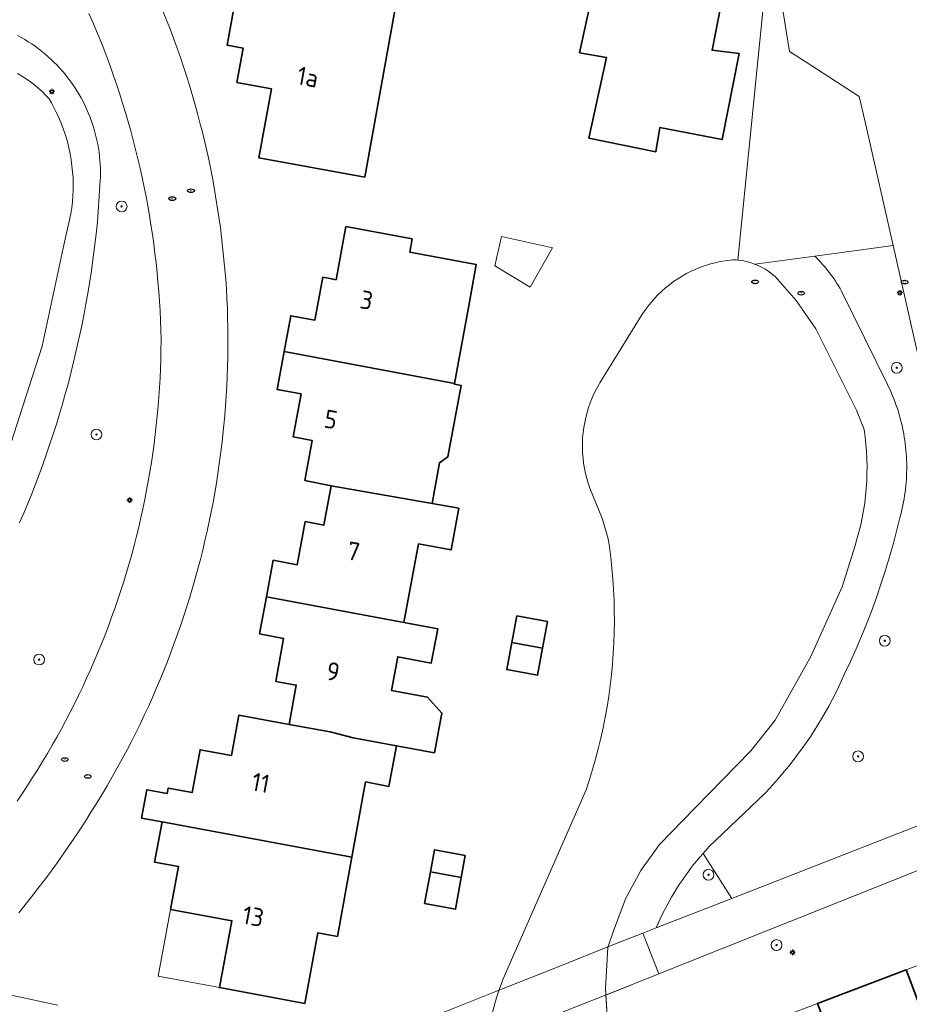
# Model space of a CAD drawing. Header units: metres. Extents: x 152610 to 160096, y 456114 to 462495.
# Tile 460 of 656: x 158217 to 158282, y 459836 to 459909. Entities that reach past the tile are written whole.
import ezdxf
from ezdxf.enums import TextEntityAlignment as Align

# ---------------------------------------------------------------- set-up
doc = ezdxf.new("R2010")
doc.units = ezdxf.units.M
doc.header["$LTSCALE"] = 0.5
doc.layers.get('0').update_dxf_attribs({"linetype": 'CONTINUOUS'})
for name, color, linetype, lineweight in [('B-PV-GK-BESCHOEIING-G', 251, 'GK-BESCHOEIING-SO', 18), ('B-PV-GR-BEPLANTING_CULTUUR_BOSPLANTSOEN-GV', 251, 'CONTINUOUS', 18), ('B-PV-GR-BOOM-S', 251, 'CONTINUOUS', 25), ('B-PV-GR-HAAG-GV', 251, 'CONTINUOUS', 13), ('B-PV-IE-MEUBILAIR-S', 251, 'CONTINUOUS', 25), ('B-PV-KW-KUNSTWERK_DEK-GV', 251, 'CONTINUOUS', 18), ('B-PV-KW-KUNSTWERK_DUIKER-G', 251, 'CONTINUOUS', 18), ('B-PV-OG-BEBOUWING-GV', 6, 'CONTINUOUS', 35), ('B-PV-OG-BEBOUWING-T18', 1, 'CONTINUOUS', 18), ('B-PV-OG-BEBOUWING_OVERBOUWING-GV', 251, 'CONTINUOUS', 18), ('B-PV-OG-BEBOUWING_SCHUUR-GV', 251, 'CONTINUOUS', 18), ('B-PV-OG-TERREIN_BEGROEID-GV', 251, 'CONTINUOUS', 18), ('B-PV-OG-TERREIN_OEVER-GV', 251, 'CONTINUOUS', 18), ('B-PV-OG-WATER_SLOOT-GV', 251, 'CONTINUOUS', 18), ('B-PV-VH-GESLOTENVERHARDING_ASFALT-GV', 251, 'CONTINUOUS', 18), ('B-PV-VH-ONVERHARD_ZAND-GV', 251, 'CONTINUOUS', 18), ('B-PV-VH-OPENVERHARDING_BETONSTRAATSTEEN-GV', 251, 'CONTINUOUS', 18), ('B-PV-VH-OPENVERHARDING_TEGEL-GV', 251, 'CONTINUOUS', 18)]:
    doc.layers.add(name, color=color, linetype=linetype, lineweight=lineweight)
doc.styles.add('NLCS-ISO', font='NLCS-ISO.ttf')
doc.styles.add('NLCS-ISO-M750-T18', font='NLCS-ISO.ttf', dxfattribs={"height": 1.35})
doc.linetypes.add('GK-BESCHOEIING-SO', pattern='A,18,-3,[1,NLCS.SHX,S=0.6,R=0,X=0,Y=0],-3', length=24)

# ---------------------------------------------------------------- blocks, each defined once
blk = doc.blocks.new('SIE-MEUBILAIR_PAAL_LICHTMAST-SO')
for points in [[(-0.62, 0), (-1, 0)], [(-0.71, 0.71), (-0.44, 0.44)], [(0, 1), (0, 0.62)], [(0.44, 0.44), (0.71, 0.71)], [(1, 0), (0.62, 0)], [(-0.71, -0.71), (-0.44, -0.44)], [(0, -0.62), (0, -1)], [(0.44, -0.44), (0.71, -0.71)]]:
    blk.add_lwpolyline(points)
blk.add_circle((0, 0), 0.5)
blk = doc.blocks.new('SIE-MEUBILAIR_PUT_RIOOLPUT-SO')
blk.add_ellipse((0, 0), major_axis=(1.25, 0), ratio=0.54)
at = {"style": 'NLCS-ISO'}
blk.add_text('ri', height=0.75, dxfattribs=at).set_placement((-0.04, 0.07), align=Align.MIDDLE_CENTER)
blk = doc.blocks.new('SGR-BOOM_GBKN-SO')
at = {"linetype": 'ByBlock', "lineweight": 18}
h = blk.add_hatch(color=0, dxfattribs=at)
h.dxf.hatch_style = 1
edge = h.paths.add_edge_path()
edge.add_arc((0, 0), 0.25, 0, 360)
at = {"color": 0, "linetype": 'ByBlock', "lineweight": 18}
for radius in [2, 0.25]:
    blk.add_circle((0, 0), radius, dxfattribs=at)
at = {"color": 0, "linetype": 'ByBlock', "lineweight": 18, "style": 'NLCS-ISO'}
blk.add_attdef('SOORT', (2.5, 0), '', height=1.5, dxfattribs=at)

msp = doc.modelspace()

# ---------------------------------------------------------------- linework, layer by layer
at = {"layer": 'B-PV-GK-BESCHOEIING-G', "flags": 128}
msp.add_lwpolyline([(158111.976, 459807.457), (158112.681, 459809.328), (158114.707, 459809.829), (158133.175, 459806.413), (158168.926, 459799.346), (158203.533, 459792.593), (158227.122, 459788.063), (158248.059, 459784.067), (158250.251, 459784.033), (158255.499, 459784.701), (158258.191, 459785.264), (158259.787, 459785.683), (158260.876, 459786.831), (158261.284, 459787.303), (158261.68, 459787.786), (158262.063, 459788.279), (158262.434, 459788.781), (158262.791, 459789.293), (158263.135, 459789.814), (158263.466, 459790.343), (158263.783, 459790.881), (158264.086, 459791.426), (158264.375, 459791.979), (158264.65, 459792.54), (158264.681, 459792.606), (158264.77, 459792.869), (158264.843, 459793.138), (158264.901, 459793.41), (158264.944, 459793.685), (158264.97, 459793.962), (158264.98, 459794.241), (158264.975, 459794.519), (158264.953, 459794.796), (158264.915, 459795.072), (158264.862, 459795.346), (158264.793, 459795.615), (158264.781, 459795.656), (158264.221, 459797.937), (158253.553, 459819.708), (158251.981, 459823.398), (158251.807, 459823.957), (158251.648, 459824.52), (158251.505, 459825.087), (158251.377, 459825.658), (158251.266, 459826.232), (158251.169, 459826.809), (158251.089, 459827.389), (158251.025, 459827.97), (158250.976, 459828.553), (158250.943, 459829.137), (158250.927, 459829.722), (158250.926, 459830.307), (158250.942, 459830.892), (158250.973, 459831.476), (158251.02, 459832.059), (158251.084, 459832.641), (158251.163, 459833.221), (158251.258, 459833.798), (158251.368, 459834.372), (158251.495, 459834.944), (158251.637, 459835.511), (158251.794, 459836.075), (158251.967, 459836.634), (158252.155, 459837.188), (158252.358, 459837.736), (158252.359, 459837.74), (158258.494, 459851.702), (158258.742, 459852.453), (158258.974, 459853.209), (158259.191, 459853.97), (158259.392, 459854.735), (158259.578, 459855.504), (158259.748, 459856.277), (158259.903, 459857.052), (158260.042, 459857.831), (158260.165, 459858.613), (158260.272, 459859.396), (158260.364, 459860.182), (158260.44, 459860.97), (158260.499, 459861.759), (158260.543, 459862.548), (158260.57, 459863.339), (158260.582, 459864.13), (158260.578, 459864.921), (158260.557, 459865.712), (158260.521, 459866.502), (158260.469, 459867.292), (158260.401, 459868.08), (158260.316, 459868.866), (158260.216, 459869.651), (158260.129, 459870.251), (158259.701, 459871.683), (158258.779, 459873.987), (158258.655, 459874.346), (158258.546, 459874.709), (158258.452, 459875.077), (158258.374, 459875.448), (158258.311, 459875.822), (158258.264, 459876.199), (158258.234, 459876.577), (158258.219, 459876.956), (158258.22, 459877.336), (158258.237, 459877.715), (158258.271, 459878.093), (158258.32, 459878.469), (158258.385, 459878.843), (158258.465, 459879.213), (158258.561, 459879.58), (158258.673, 459879.943), (158258.8, 459880.301), (158258.941, 459880.653), (158259.098, 459880.998), (158259.269, 459881.337), (158259.454, 459881.669), (158259.507, 459881.757), (158262.62, 459886.798), (158262.832, 459887.112), (158263.057, 459887.416), (158263.294, 459887.711), (158263.544, 459887.995), (158263.806, 459888.268), (158264.079, 459888.53), (158264.363, 459888.781), (158264.657, 459889.019), (158264.961, 459889.244), (158265.274, 459889.457), (158265.596, 459889.656), (158265.926, 459889.841), (158266.263, 459890.012), (158266.608, 459890.169), (158266.959, 459890.311), (158267.315, 459890.438), (158267.677, 459890.55), (158268.043, 459890.646), (158268.412, 459890.727), (158268.785, 459890.793), (158269.16, 459890.842), (158269.315, 459890.858), (158269.593, 459890.845), (158269.87, 459890.816), (158270.144, 459890.771), (158270.416, 459890.711), (158270.684, 459890.635), (158270.947, 459890.544), (158271.205, 459890.437), (158271.455, 459890.317), (158271.699, 459890.182), (158271.934, 459890.033), (158272.161, 459889.871), (158272.378, 459889.696), (158272.47, 459889.615), (158274.019, 459887.84), (158275.464, 459885.748), (158278.471, 459879.748), (158279.038, 459878.316), (158279.115, 459877.776), (158279.176, 459877.233), (158279.22, 459876.689), (158279.249, 459876.144), (158279.262, 459875.598), (158279.259, 459875.052), (158279.24, 459874.506), (158279.205, 459873.961), (158279.154, 459873.417), (158279.087, 459872.875), (158279.005, 459872.335), (158278.906, 459871.798), (158278.792, 459871.264), (158278.662, 459870.734), (158278.517, 459870.207), (158278.38, 459869.759), (158277.422, 459866.693), (158275.106, 459861.538), (158272.473, 459856.836), (158270.666, 459854.587), (158266.561, 459850.367), (158263.917, 459847.659), (158262.528, 459845.727), (158261.42, 459843.692), (158260.523, 459841.273), (158260.11, 459840.047), (158259.925, 459837.005), (158260.078, 459834.627), (158265.974, 459818.391), (158273.951, 459798.879), (158275.581, 459795.04), (158277.135, 459792.284), (158277.504, 459791.814), (158277.885, 459791.353), (158278.278, 459790.903), (158278.683, 459790.464), (158279.1, 459790.035), (158279.528, 459789.618), (158279.967, 459789.212), (158280.417, 459788.819), (158280.877, 459788.437), (158281.347, 459788.068), (158281.827, 459787.712), (158282.316, 459787.368), (158282.814, 459787.038), (158283.321, 459786.721), (158283.837, 459786.418), (158284.36, 459786.129), (158284.89, 459785.854), (158285.428, 459785.593), (158285.973, 459785.347), (158286.524, 459785.116), (158287.081, 459784.899), (158287.644, 459784.697), (158288.211, 459784.511), (158288.784, 459784.339), (158288.793, 459784.337), (158294.949, 459782.898), (158295.693, 459782.788), (158296.44, 459782.693), (158297.188, 459782.615), (158297.937, 459782.552), (158298.688, 459782.505), (158299.439, 459782.474), (158300.191, 459782.46), (158300.943, 459782.461), (158301.695, 459782.478), (158302.447, 459782.511), (158303.197, 459782.56), (158303.947, 459782.625), (158304.694, 459782.706), (158305.27, 459782.78), (158308.834, 459783.534), (158312.538, 459784.393), (158312.979, 459784.496), (158313.423, 459784.582), (158313.87, 459784.653), (158314.319, 459784.708), (158314.77, 459784.747), (158315.222, 459784.77), (158315.674, 459784.777), (158316.126, 459784.768), (158316.578, 459784.743), (158317.029, 459784.703), (158317.478, 459784.646), (158317.924, 459784.573), (158318.368, 459784.485), (158318.809, 459784.381), (158319.245, 459784.262), (158319.677, 459784.127), (158320.104, 459783.977), (158320.525, 459783.812), (158320.94, 459783.632), (158321.349, 459783.438), (158321.64, 459783.288), (158327.249, 459780.975), (158333.177, 459778.139), (158338.016, 459776.031), (158348.81, 459772.521), (158360.443, 459769.226), (158369.06, 459767.034), (158375.154, 459765.878), (158380.65, 459765.173), (158385.026, 459764.637), (158399.549, 459763.562), (158408.888, 459763.612), (158420.149, 459764.268), (158426.691, 459764.66), (158427.011, 459764.618), (158427.327, 459764.559), (158427.641, 459764.485), (158427.95, 459764.396), (158428.255, 459764.291), (158428.554, 459764.171), (158428.847, 459764.037), (158429.133, 459763.888), (158429.411, 459763.725), (158429.68, 459763.549), (158429.941, 459763.359), (158430.192, 459763.157), (158430.432, 459762.943), (158430.662, 459762.717), (158430.88, 459762.479), (158431.086, 459762.232), (158431.28, 459761.974), (158431.461, 459761.708), (158431.628, 459761.432), (158431.781, 459761.149), (158431.92, 459760.858), (158432.045, 459760.561), (158432.155, 459760.258), (158432.249, 459759.951), (158432.328, 459759.638), (158432.33, 459759.628), (158433.091, 459757.529), (158433.182, 459757.319), (158433.287, 459757.117), (158433.406, 459756.922), (158433.539, 459756.736), (158433.684, 459756.56), (158433.841, 459756.395), (158434.009, 459756.241), (158434.188, 459756.099), (158434.376, 459755.97), (158434.572, 459755.854), (158434.777, 459755.753), (158434.988, 459755.666), (158435.204, 459755.594), (158435.425, 459755.537), (158435.613, 459755.502), (158441.142, 459754.563), (158454.547, 459751.989), (158464.731, 459749.621), (158476.035, 459747.674), (158478.835, 459747.572), (158479.281, 459747.718), (158479.723, 459747.88), (158480.158, 459748.056), (158480.588, 459748.247), (158481.01, 459748.453), (158481.425, 459748.673), (158481.833, 459748.907), (158482.232, 459749.154), (158482.623, 459749.415), (158482.891, 459749.606), (158483.286, 459749.89), (158483.672, 459750.187), (158484.047, 459750.496), (158484.412, 459750.818), (158484.766, 459751.152), (158485.109, 459751.496), (158485.44, 459751.852), (158485.76, 459752.219), (158486.067, 459752.596), (158486.362, 459752.983), (158486.644, 459753.379), (158486.912, 459753.785), (158487.168, 459754.199), (158487.409, 459754.621), (158487.574, 459754.93), (158487.667, 459755.222), (158487.744, 459755.519), (158487.806, 459755.82), (158487.852, 459756.123), (158487.882, 459756.428), (158487.896, 459756.735), (158487.894, 459757.041), (158487.877, 459757.348), (158487.843, 459757.652), (158487.793, 459757.955), (158487.728, 459758.255), (158487.71, 459758.324), (158485.844, 459768.994), (158485.841, 459769.237), (158485.854, 459769.48), (158485.883, 459769.722), (158485.928, 459769.961), (158485.989, 459770.196), (158486.065, 459770.428), (158486.156, 459770.653), (158486.261, 459770.872), (158486.381, 459771.084), (158486.514, 459771.288), (158486.66, 459771.482), (158486.819, 459771.666), (158486.99, 459771.84), (158487.172, 459772.001), (158487.364, 459772.151), (158487.565, 459772.287), (158487.775, 459772.41), (158487.87, 459772.46), (158488.101, 459772.562), (158488.338, 459772.648), (158488.58, 459772.72), (158488.827, 459772.776), (158489.076, 459772.816), (158489.327, 459772.84), (158489.58, 459772.849), (158489.832, 459772.841), (158490.083, 459772.817), (158490.333, 459772.778), (158490.579, 459772.723), (158490.822, 459772.652), (158491.059, 459772.566), (158491.291, 459772.466), (158491.515, 459772.35), (158491.732, 459772.221), (158491.941, 459772.078), (158492.139, 459771.923), (158492.328, 459771.755), (158492.506, 459771.576), (158492.672, 459771.385), (158492.825, 459771.185), (158492.966, 459770.975), (158493.093, 459770.757), (158493.206, 459770.531), (158493.304, 459770.298), (158493.331, 459770.227), (158497.295, 459760.609), (158499.119, 459757.147), (158500, 459755.86), (158503.73, 459751.19), (158504.242, 459750.589), (158504.766, 459750), (158505.147, 459749.584), (158505.534, 459749.173), (158505.927, 459748.768), (158506.326, 459748.369), (158506.73, 459747.975), (158507.139, 459747.587), (158507.554, 459747.205), (158507.975, 459746.829), (158508.401, 459746.458), (158508.832, 459746.094), (158509.268, 459745.736), (158509.709, 459745.385), (158510.155, 459745.039), (158510.606, 459744.7), (158511.062, 459744.367), (158511.522, 459744.041), (158511.987, 459743.721), (158512.457, 459743.408), (158512.931, 459743.102), (158513.409, 459742.802), (158513.891, 459742.51), (158514.377, 459742.224), (158514.868, 459741.945), (158515.22, 459741.75), (158517.678, 459740.491), (158520.219, 459739.409), (158521.882, 459738.813), (158523.57, 459738.29), (158523.808, 459738.258), (158524.047, 459738.234), (158524.287, 459738.218), (158524.527, 459738.21), (158524.767, 459738.21), (158525.007, 459738.218), (158525.247, 459738.234), (158525.486, 459738.258), (158525.724, 459738.29), (158525.961, 459738.33), (158526.196, 459738.378), (158526.43, 459738.433), (158526.662, 459738.497), (158526.891, 459738.567), (158527.118, 459738.646), (158527.343, 459738.732), (158527.564, 459738.826), (158527.782, 459738.926), (158527.997, 459739.034), (158528.208, 459739.149), (158528.414, 459739.272), (158528.617, 459739.4), (158528.816, 459739.536), (158529.009, 459739.678), (158529.198, 459739.826), (158529.382, 459739.981), (158529.561, 459740.142), (158529.734, 459740.308), (158529.901, 459740.481), (158530.02, 459740.61), (158532.81, 459743.57), (158532.855, 459743.613), (158533.023, 459743.767), (158533.197, 459743.915), (158533.376, 459744.057), (158533.56, 459744.192), (158533.748, 459744.322), (158533.941, 459744.444), (158534.138, 459744.559), (158534.339, 459744.668), (158534.543, 459744.77), (158534.752, 459744.864), (158534.963, 459744.951), (158535.177, 459745.03), (158535.394, 459745.102), (158535.613, 459745.166), (158535.834, 459745.223), (158535.873, 459745.232), (158536.097, 459745.28), (158536.322, 459745.32), (158536.549, 459745.352), (158536.777, 459745.376), (158537.005, 459745.392), (158537.234, 459745.4), (158537.463, 459745.4), (158537.691, 459745.392), (158537.92, 459745.376), (158538.147, 459745.352), (158538.374, 459745.321), (158538.599, 459745.281), (158538.823, 459745.233), (158539.045, 459745.178), (158539.265, 459745.115), (158539.483, 459745.044), (158539.698, 459744.966), (158539.91, 459744.88), (158540.796, 459744.357), (158541.686, 459743.842), (158542.58, 459743.333), (158543.478, 459742.832), (158544.38, 459742.337), (158545.286, 459741.849), (158546.195, 459741.369), (158547.109, 459740.895), (158548.025, 459740.429), (158548.946, 459739.969), (158549.87, 459739.517), (158550.797, 459739.072), (158551.728, 459738.635), (158552.662, 459738.204), (158553.6, 459737.781), (158554.541, 459737.365), (158555.485, 459736.957), (158556.432, 459736.556), (158557.382, 459736.162), (158558.336, 459735.775), (158559.292, 459735.397), (158560.03, 459735.11), (158561.076, 459734.711), (158562.124, 459734.32), (158563.175, 459733.936), (158564.229, 459733.56), (158565.286, 459733.192), (158566.345, 459732.831), (158567.407, 459732.477), (158568.471, 459732.131), (158569.538, 459731.793), (158570.607, 459731.462), (158571.678, 459731.139), (158572.752, 459730.824), (158573.828, 459730.516), (158574.906, 459730.216), (158575.986, 459729.924), (158577.068, 459729.64), (158578.152, 459729.363), (158579.239, 459729.094), (158580.327, 459728.833), (158581.417, 459728.579), (158582.509, 459728.334), (158583.602, 459728.096), (158584.697, 459727.866), (158585.794, 459727.644), (158586.892, 459727.429), (158587.992, 459727.223), (158589.093, 459727.024), (158590.196, 459726.834), (158591.12, 459726.68), (158608.59, 459723.29), (158624.85, 459720.15), (158627.359, 459719.888), (158629.88, 459719.99), (158636.309, 459720.76), (158642.72, 459721.67), (158650.18, 459723.585), (158657.6, 459725.65), (158657.664, 459725.665), (158657.834, 459725.7), (158658.005, 459725.727), (158658.177, 459725.746), (158658.349, 459725.758), (158658.522, 459725.761), (158658.695, 459725.756), (158658.868, 459725.743), (158659.039, 459725.722), (158659.21, 459725.693), (158659.379, 459725.657), (158659.546, 459725.613), (158659.711, 459725.56), (158659.874, 459725.501), (158660.033, 459725.434), (158660.189, 459725.359), (158660.342, 459725.278), (158660.491, 459725.19), (158660.635, 459725.094), (158660.775, 459724.992), (158660.91, 459724.884), (158661.04, 459724.77), (158669.57, 459718.6), (158678.88, 459711.93), (158679.126, 459711.729), (158679.377, 459711.533), (158679.633, 459711.344), (158679.894, 459711.162), (158680.159, 459710.986), (158680.428, 459710.817), (158680.702, 459710.655), (158680.979, 459710.5), (158681.261, 459710.352), (158681.546, 459710.21), (158681.834, 459710.077), (158682.126, 459709.95), (158682.421, 459709.831), (158682.719, 459709.719), (158683.019, 459709.615), (158683.322, 459709.518), (158683.628, 459709.429), (158683.935, 459709.348), (158684.245, 459709.274), (158684.556, 459709.208), (158684.868, 459709.151), (158685.183, 459709.101), (158685.498, 459709.059), (158685.66, 459709.04), (158690.03, 459708.95), (158690.264, 459708.925), (158690.498, 459708.907), (158690.733, 459708.898), (158690.969, 459708.896), (158691.204, 459708.903), (158691.439, 459708.917), (158691.673, 459708.94), (158691.906, 459708.97), (158692.138, 459709.009), (158692.369, 459709.055), (158692.597, 459709.109), (158692.824, 459709.171), (158693.049, 459709.241), (158693.271, 459709.318), (158693.491, 459709.402), (158693.707, 459709.494), (158693.92, 459709.594), (158694.13, 459709.7), (158694.336, 459709.814), (158694.538, 459709.934), (158694.736, 459710.062), (158694.929, 459710.196), (158695.118, 459710.336), (158695.302, 459710.483), (158695.48, 459710.636), (158695.654, 459710.795), (158695.821, 459710.96), (158695.88, 459711.02), (158696.052, 459711.243), (158696.218, 459711.471), (158696.377, 459711.704), (158696.53, 459711.94), (158696.676, 459712.182), (158696.815, 459712.427), (158696.947, 459712.676), (158697.072, 459712.929), (158697.19, 459713.185), (158697.3, 459713.444), (158697.403, 459713.707), (158697.498, 459713.972), (158697.586, 459714.24), (158697.666, 459714.51), (158697.699, 459714.629), (158697.991, 459716.18), (158698.038, 459717.758), (158698.012, 459718.145), (158697.97, 459718.53), (158697.569, 459724.026), (158697.26, 459728.27), (158697.207, 459728.796), (158697.146, 459729.321), (158697.077, 459729.845), (158697, 459730.368), (158696.916, 459730.89), (158696.823, 459731.411), (158696.723, 459731.93), (158696.614, 459732.447), (158696.498, 459732.963), (158696.374, 459733.477), (158696.243, 459733.989), (158696.103, 459734.499), (158695.956, 459735.007), (158695.801, 459735.512), (158695.639, 459736.016), (158695.469, 459736.516), (158695.291, 459737.014), (158695.106, 459737.509), (158694.914, 459738.002), (158694.714, 459738.491), (158694.506, 459738.978), (158694.292, 459739.461), (158694.07, 459739.94), (158693.84, 459740.417), (158693.604, 459740.89), (158693.36, 459741.359), (158693.36, 459741.36), (158689.83, 459747.71)], dxfattribs=at)
at = {"layer": 'B-PV-GR-BEPLANTING_CULTUUR_BOSPLANTSOEN-GV', "flags": 128}
for points in [[(158290.161, 459841.423), (158288.15, 459847.78), (158263.88, 459838.09), (158259.956, 459836.533), (158260.078, 459834.626), (158261.546, 459830.585), (158275.61, 459835.91), (158282.16, 459838.39)], [(158269.255, 459843.675), (158267.142, 459847.002), (158266.904, 459846.727), (158266.671, 459846.449), (158266.443, 459846.166), (158266.22, 459845.879), (158266.002, 459845.588), (158265.79, 459845.293), (158265.582, 459844.995), (158265.38, 459844.692), (158265.184, 459844.387), (158264.993, 459844.078), (158264.807, 459843.765), (158264.628, 459843.449), (158264.453, 459843.13), (158264.285, 459842.808), (158264.122, 459842.484), (158263.965, 459842.156), (158263.814, 459841.825), (158263.669, 459841.492)]]:
    msp.add_lwpolyline(points, close=True, dxfattribs=at)
at = {"layer": 'B-PV-GR-HAAG-GV', "flags": 128}
msp.add_lwpolyline([(158219.44, 459835.78), (158213.064, 459837.14), (158212.782, 459837.2), (158212.775, 459837.155), (158212.743, 459836.845), (158212.727, 459836.534), (158212.726, 459836.223), (158212.742, 459835.911), (158212.774, 459835.602)], dxfattribs=at)
at = {"layer": 'B-PV-KW-KUNSTWERK_DEK-GV', "flags": 128}
msp.add_lwpolyline([(158263.88, 459838.09), (158262.69, 459841.11), (158260.6, 459840.281), (158256.171, 459838.523), (158251.742, 459836.766), (158247.67, 459835.15), (158248.8, 459832.16), (158250.933, 459832.961), (158255.609, 459834.817), (158262.083, 459837.381)], close=True, dxfattribs=at)
at = {"layer": 'B-PV-KW-KUNSTWERK_DUIKER-G', "flags": 128}
msp.add_lwpolyline([(158206.282, 459926.06), (158272.042, 459914.18), (158269.715, 459890.832)], dxfattribs=at)
at = {"layer": 'B-PV-OG-BEBOUWING-GV', "flags": 128}
for points in [[(158261.56, 459919.92), (158254.708, 459921.159), (158253.817, 459916.271), (158254.237, 459916.195), (158259.968, 459915.162), (158258.003, 459906.156), (158260.003, 459905.803), (158258.693, 459899.849), (158263.644, 459898.842), (158263.947, 459900.644), (158268.547, 459899.737), (158269.809, 459906.092), (158267.809, 459906.344), (158269.221, 459913.548), (158262.469, 459914.859), (158263.472, 459919.574)], [(158241.826, 459910.354), (158234.061, 459911.642), (158234.039, 459911.519), (158233.897, 459910.732), (158232.716, 459910.945), (158231.951, 459906.714), (158233.132, 459906.501), (158232.673, 459903.962), (158235.222, 459903.501), (158234.298, 459898.384), (158242.126, 459896.97), (158244.473, 459909.959), (158241.84, 459910.435)], [(158245.639, 459892.398), (158240.734, 459893.312), (158240.003, 459889.387), (158239.413, 459889.497), (158239.02, 459889.57), (158238.43, 459886.4), (158236.65, 459886.73), (158236.159, 459884.08), (158248.762, 459881.722), (158249.81, 459887.45), (158250.37, 459890.51), (158245.458, 459891.425)], [(158248.762, 459881.722), (158236.159, 459884.08), (158235.64, 459881.28), (158237.42, 459880.95), (158236.84, 459877.77), (158238.235, 459877.511), (158237.697, 459874.56), (158239.644, 459874.167), (158247.1, 459872.86), (158247.65, 459875.86), (158248.278, 459876.291), (158249.261, 459881.567), (158248.751, 459881.664)], [(158247.1, 459872.86), (158239.644, 459874.167), (158239.11, 459871.254), (158237.73, 459871.51), (158237.14, 459868.33), (158235.36, 459868.66), (158234.859, 459865.959), (158245.026, 459864.062), (158246.09, 459869.87), (158248.51, 459869.42), (158249.07, 459872.5)], [(158245.026, 459864.062), (158234.859, 459865.959), (158234.35, 459863.21), (158236.13, 459862.88), (158235.55, 459859.71), (158237.059, 459859.431), (158236.526, 459856.533), (158239.56, 459855.97), (158241.28, 459855.54), (158244.476, 459854.947), (158247.285, 459854.429), (158247.825, 459857.367), (158246.774, 459858.538), (158244.104, 459859.034), (158244.562, 459861.527), (158247.048, 459861.064), (158247.52, 459863.597)], [(158255.63, 459864.13), (158253.37, 459864.55), (158253.002, 459862.574), (158255.266, 459862.152)], [(158255.266, 459862.152), (158253.002, 459862.574), (158252.63, 459860.58), (158254.9, 459860.16)], [(158227.138, 459849.321), (158241.172, 459846.718), (158242.19, 459852.277), (158243.914, 459851.952), (158244.476, 459854.947), (158241.28, 459855.54), (158239.56, 459855.97), (158236.526, 459856.533), (158232.818, 459857.217), (158232.268, 459854.23), (158229.95, 459854.66), (158229.36, 459851.49), (158227.6, 459851.82), (158227.526, 459851.422), (158226.015, 459851.701), (158225.624, 459849.602)], [(158241.172, 459846.718), (158227.138, 459849.321), (158226.59, 459846.36), (158228.36, 459846.03), (158227.77, 459842.86), (158232.3, 459842.02), (158231.385, 459837.084), (158237.695, 459835.914), (158238.65, 459841.12), (158239.181, 459841.03), (158240.1, 459840.862)], [(158249.553, 459846.847), (158247.293, 459847.267), (158246.989, 459845.64), (158249.253, 459845.22)], [(158249.253, 459845.22), (158246.989, 459845.64), (158246.553, 459843.297), (158248.823, 459842.877)], [(158283.39, 459835.13), (158282.16, 459838.39), (158275.61, 459835.91), (158276.89, 459832.55), (158279.46, 459833.52), (158283.35, 459823.25), (158290.59, 459826), (158286.66, 459836.35)]]:
    msp.add_lwpolyline(points, close=True, dxfattribs=at)
at = {"layer": 'B-PV-OG-BEBOUWING_OVERBOUWING-GV', "flags": 128}
msp.add_lwpolyline([(158232.3, 459842.02), (158227.77, 459842.86), (158226.851, 459837.925), (158231.385, 459837.084)], close=True, dxfattribs=at)
at = {"layer": 'B-PV-OG-BEBOUWING_SCHUUR-GV', "flags": 128}
msp.add_lwpolyline([(158255.996, 459891.755), (158252.234, 459892.584), (158251.738, 459890.41), (158254.347, 459888.842)], close=True, dxfattribs=at)
at = {"layer": 'B-PV-OG-TERREIN_BEGROEID-GV', "flags": 128}
for points in [[(158216.42, 459850.864), (158216.81, 459851.44), (158217.195, 459852.021), (158217.572, 459852.606), (158217.943, 459853.195), (158218.307, 459853.788), (158218.664, 459854.385), (158219.015, 459854.987), (158219.358, 459855.592), (158219.694, 459856.202), (158220.024, 459856.815), (158220.346, 459857.432), (158220.661, 459858.053), (158220.969, 459858.677), (158221.27, 459859.305), (158221.564, 459859.936), (158221.85, 459860.57), (158222.129, 459861.208), (158222.4, 459861.849), (158222.665, 459862.493), (158222.922, 459863.14), (158223.171, 459863.79), (158223.413, 459864.443), (158223.647, 459865.098), (158223.874, 459865.756), (158224.093, 459866.417), (158224.305, 459867.08), (158224.509, 459867.745), (158224.706, 459868.413), (158224.894, 459869.083), (158225.075, 459869.755), (158225.248, 459870.43), (158225.414, 459871.106), (158225.572, 459871.784), (158225.722, 459872.464), (158225.864, 459873.145), (158225.998, 459873.828), (158226.124, 459874.513), (158226.243, 459875.198), (158226.353, 459875.886), (158226.456, 459876.574), (158226.551, 459877.264), (158226.638, 459877.955), (158226.716, 459878.646), (158226.787, 459879.339), (158226.85, 459880.032), (158226.905, 459880.726), (158226.952, 459881.42), (158226.992, 459882.115), (158227.023, 459882.811), (158227.046, 459883.506), (158227.061, 459884.202), (158227.068, 459884.898), (158227.068, 459884.96), (158227.049, 459885.67), (158227.023, 459886.379), (158226.988, 459887.089), (158226.946, 459887.797), (158226.896, 459888.505), (158226.837, 459889.213), (158226.771, 459889.92), (158226.696, 459890.626), (158226.614, 459891.331), (158226.524, 459892.036), (158226.426, 459892.739), (158226.32, 459893.441), (158226.206, 459894.142), (158226.084, 459894.841), (158225.954, 459895.539), (158225.816, 459896.236), (158225.671, 459896.931), (158225.518, 459897.624), (158225.356, 459898.315), (158225.188, 459899.005), (158225.011, 459899.693), (158224.827, 459900.378), (158224.635, 459901.062), (158224.435, 459901.743), (158224.227, 459902.422), (158224.012, 459903.099), (158223.79, 459903.773), (158223.559, 459904.445), (158223.322, 459905.114), (158223.076, 459905.78), (158222.823, 459906.444), (158222.563, 459907.104), (158222.295, 459907.762), (158222.02, 459908.416), (158221.738, 459909.068)], [(158216.464, 459907.435), (158216.73, 459907.29), (158216.992, 459907.137), (158217.25, 459906.977), (158217.504, 459906.811), (158217.754, 459906.638), (158217.998, 459906.459), (158218.238, 459906.273), (158218.473, 459906.081), (158218.703, 459905.883), (158218.928, 459905.679), (158219.147, 459905.469), (158219.36, 459905.253), (158219.568, 459905.032), (158219.77, 459904.805), (158219.965, 459904.573), (158220.155, 459904.336), (158220.338, 459904.094), (158220.515, 459903.848), (158220.685, 459903.596), (158220.849, 459903.341), (158221.005, 459903.081), (158221.155, 459902.817), (158221.298, 459902.549), (158221.434, 459902.278), (158221.563, 459902.003), (158221.684, 459901.725), (158221.798, 459901.444), (158221.904, 459901.159), (158222.003, 459900.872), (158222.094, 459900.583), (158222.178, 459900.291), (158222.254, 459899.997), (158222.322, 459899.702), (158222.382, 459899.404), (158222.435, 459899.106), (158222.479, 459898.805), (158222.516, 459898.504), (158222.545, 459898.202), (158222.565, 459897.899), (158222.578, 459897.596), (158222.583, 459897.293), (158222.58, 459896.989), (158222.568, 459896.686), (158222.549, 459896.383), (158222.355, 459893.662), (158222.282, 459892.949), (158222.196, 459892.183), (158222.102, 459891.419), (158222, 459890.655), (158221.89, 459889.893), (158221.772, 459889.131), (158221.647, 459888.371), (158221.513, 459887.613), (158221.372, 459886.856), (158221.222, 459886.1), (158221.065, 459885.346), (158220.9, 459884.593), (158220.727, 459883.842), (158220.547, 459883.094), (158220.358, 459882.347), (158220.162, 459881.602), (158219.959, 459880.859), (158219.747, 459880.118), (158219.528, 459879.38), (158219.301, 459878.643), (158219.066, 459877.91), (158218.824, 459877.178), (158218.575, 459876.449), (158218.317, 459875.723), (158218.053, 459875), (158217.78, 459874.279), (158217.501, 459873.562), (158217.214, 459872.847), (158216.919, 459872.135), (158216.75, 459871.779), (158216.589, 459871.419)], [(158283.56, 459881.48), (158281.2, 459891.907), (158275.409, 459891.133), (158275.561, 459890.978), (158275.709, 459890.82), (158275.856, 459890.659), (158275.999, 459890.496), (158276.139, 459890.33), (158276.277, 459890.162), (158276.412, 459889.992), (158276.543, 459889.819), (158276.672, 459889.645), (158276.798, 459889.468), (158276.92, 459889.288), (158277.04, 459889.107), (158277.156, 459888.924), (158277.269, 459888.738), (158277.379, 459888.551), (158280.781, 459881.645), (158280.885, 459881.428), (158280.985, 459881.209), (158281.081, 459880.988), (158281.174, 459880.766), (158281.262, 459880.542), (158281.347, 459880.316), (158281.427, 459880.09), (158281.504, 459879.861), (158281.577, 459879.632), (158281.646, 459879.401), (158281.711, 459879.169), (158281.772, 459878.936), (158281.829, 459878.703), (158281.882, 459878.468), (158281.93, 459878.232), (158281.975, 459877.995), (158282.016, 459877.758), (158282.052, 459877.52), (158282.085, 459877.281), (158282.113, 459877.042), (158282.137, 459876.803), (158282.157, 459876.563), (158282.173, 459876.322), (158282.185, 459876.082), (158282.192, 459875.841), (158282.196, 459875.6), (158282.195, 459875.36), (158282.19, 459875.119), (158282.181, 459874.878), (158282.168, 459874.638), (158282.15, 459874.398), (158282.129, 459874.158), (158282.103, 459873.919), (158282.073, 459873.68), (158282.04, 459873.441), (158282.002, 459873.204), (158281.959, 459872.966), (158281.913, 459872.73), (158281.863, 459872.495), (158281.809, 459872.26), (158281.75, 459872.027), (158281.688, 459871.794), (158281.444, 459870.802), (158281.182, 459869.814), (158280.903, 459868.831), (158280.605, 459867.854), (158280.29, 459866.882), (158279.957, 459865.915), (158279.607, 459864.955), (158279.239, 459864.002), (158278.854, 459863.056), (158278.452, 459862.116), (158278.033, 459861.184), (158277.597, 459860.26), (158277.38, 459859.775), (158277.154, 459859.293), (158276.92, 459858.815), (158276.677, 459858.342), (158276.426, 459857.873), (158276.167, 459857.408), (158275.9, 459856.948), (158275.624, 459856.493), (158275.341, 459856.043), (158275.05, 459855.598), (158274.751, 459855.158), (158274.444, 459854.723), (158274.13, 459854.294), (158273.808, 459853.871), (158273.479, 459853.453), (158273.143, 459853.041), (158272.799, 459852.635), (158272.448, 459852.235), (158272.091, 459851.841), (158271.726, 459851.454), (158267.575, 459847.478), (158267.465, 459847.36), (158267.357, 459847.242), (158267.249, 459847.122), (158267.142, 459847.002), (158269.255, 459843.675), (158288.407, 459851.156)]]:
    msp.add_lwpolyline(points, dxfattribs=at)
msp.add_lwpolyline([(158275.561, 459890.978), (158275.409, 459891.133), (158270.959, 459890.538), (158271.205, 459890.437), (158271.455, 459890.317), (158271.699, 459890.182), (158271.934, 459890.033), (158272.161, 459889.871), (158272.378, 459889.696), (158272.47, 459889.615), (158274.019, 459887.84), (158275.464, 459885.749), (158278.471, 459879.748), (158279.038, 459878.317), (158279.115, 459877.776), (158279.176, 459877.233), (158279.22, 459876.689), (158279.249, 459876.144), (158279.262, 459875.598), (158279.259, 459875.052), (158279.24, 459874.506), (158279.205, 459873.961), (158279.154, 459873.417), (158279.087, 459872.875), (158279.005, 459872.335), (158278.906, 459871.798), (158278.792, 459871.264), (158278.662, 459870.734), (158278.517, 459870.207), (158278.38, 459869.759), (158277.422, 459866.693), (158275.106, 459861.538), (158272.473, 459856.836), (158270.666, 459854.587), (158266.561, 459850.367), (158263.917, 459847.659), (158262.528, 459845.727), (158261.42, 459843.692), (158260.523, 459841.273), (158260.11, 459840.047), (158259.925, 459837.005), (158259.956, 459836.533), (158263.88, 459838.09), (158262.69, 459841.11), (158263.669, 459841.492), (158263.814, 459841.825), (158263.965, 459842.156), (158264.122, 459842.484), (158264.285, 459842.808), (158264.453, 459843.13), (158264.628, 459843.449), (158264.807, 459843.765), (158264.993, 459844.078), (158265.184, 459844.387), (158265.38, 459844.692), (158265.582, 459844.995), (158265.79, 459845.293), (158266.002, 459845.588), (158266.22, 459845.879), (158266.443, 459846.166), (158266.671, 459846.449), (158266.904, 459846.727), (158267.142, 459847.002), (158267.249, 459847.122), (158267.357, 459847.242), (158267.465, 459847.36), (158267.575, 459847.478), (158271.726, 459851.454), (158272.091, 459851.841), (158272.448, 459852.235), (158272.799, 459852.635), (158273.143, 459853.041), (158273.479, 459853.453), (158273.808, 459853.871), (158274.13, 459854.294), (158274.444, 459854.723), (158274.751, 459855.158), (158275.05, 459855.598), (158275.341, 459856.043), (158275.624, 459856.493), (158275.9, 459856.948), (158276.167, 459857.408), (158276.426, 459857.873), (158276.677, 459858.342), (158276.92, 459858.815), (158277.154, 459859.293), (158277.38, 459859.775), (158277.597, 459860.26), (158278.033, 459861.184), (158278.452, 459862.116), (158278.854, 459863.056), (158279.239, 459864.002), (158279.607, 459864.955), (158279.957, 459865.915), (158280.29, 459866.882), (158280.605, 459867.854), (158280.903, 459868.831), (158281.182, 459869.814), (158281.444, 459870.802), (158281.688, 459871.794), (158281.75, 459872.027), (158281.809, 459872.26), (158281.863, 459872.495), (158281.913, 459872.73), (158281.959, 459872.966), (158282.002, 459873.204), (158282.04, 459873.441), (158282.073, 459873.68), (158282.103, 459873.919), (158282.129, 459874.158), (158282.15, 459874.398), (158282.168, 459874.638), (158282.181, 459874.878), (158282.19, 459875.119), (158282.195, 459875.36), (158282.196, 459875.6), (158282.192, 459875.841), (158282.185, 459876.082), (158282.173, 459876.322), (158282.157, 459876.563), (158282.137, 459876.803), (158282.113, 459877.042), (158282.085, 459877.281), (158282.052, 459877.52), (158282.016, 459877.758), (158281.975, 459877.995), (158281.93, 459878.232), (158281.882, 459878.468), (158281.829, 459878.703), (158281.772, 459878.936), (158281.711, 459879.169), (158281.646, 459879.401), (158281.577, 459879.632), (158281.504, 459879.861), (158281.427, 459880.09), (158281.347, 459880.316), (158281.262, 459880.542), (158281.174, 459880.766), (158281.081, 459880.988), (158280.985, 459881.209), (158280.885, 459881.428), (158280.781, 459881.645), (158277.379, 459888.551), (158277.269, 459888.738), (158277.156, 459888.924), (158277.04, 459889.107), (158276.92, 459889.288), (158276.798, 459889.468), (158276.672, 459889.645), (158276.543, 459889.819), (158276.412, 459889.992), (158276.277, 459890.162), (158276.139, 459890.33), (158275.999, 459890.496), (158275.856, 459890.659), (158275.709, 459890.82)], close=True, dxfattribs=at)
at = {"layer": 'B-PV-OG-TERREIN_OEVER-GV', "flags": 128}
for points in [[(158216.589, 459871.419), (158216.75, 459871.779), (158216.919, 459872.135), (158217.214, 459872.847), (158217.501, 459873.562), (158217.78, 459874.279), (158218.053, 459875), (158218.317, 459875.723), (158218.575, 459876.449), (158218.824, 459877.178), (158219.066, 459877.91), (158219.301, 459878.643), (158219.528, 459879.38), (158219.747, 459880.118), (158219.959, 459880.859), (158220.162, 459881.602), (158220.358, 459882.347), (158220.547, 459883.094), (158220.727, 459883.842), (158220.9, 459884.593), (158221.065, 459885.346), (158221.222, 459886.1), (158221.372, 459886.856), (158221.513, 459887.613), (158221.647, 459888.371), (158221.772, 459889.131), (158221.89, 459889.893), (158222, 459890.655), (158222.102, 459891.419), (158222.196, 459892.183), (158222.282, 459892.949), (158222.355, 459893.662), (158222.549, 459896.383), (158222.568, 459896.686), (158222.58, 459896.989), (158222.583, 459897.293), (158222.578, 459897.596), (158222.565, 459897.899), (158222.545, 459898.202), (158222.516, 459898.504), (158222.479, 459898.805), (158222.435, 459899.106), (158222.382, 459899.404), (158222.322, 459899.702), (158222.254, 459899.997), (158222.178, 459900.291), (158222.094, 459900.583), (158222.003, 459900.872), (158221.904, 459901.159), (158221.798, 459901.444), (158221.684, 459901.725), (158221.563, 459902.003), (158221.434, 459902.278), (158221.298, 459902.549), (158221.155, 459902.817), (158221.005, 459903.081), (158220.849, 459903.341), (158220.685, 459903.596), (158220.515, 459903.848), (158220.338, 459904.094), (158220.155, 459904.336), (158219.965, 459904.573), (158219.77, 459904.805), (158219.568, 459905.032), (158219.36, 459905.253), (158219.147, 459905.469), (158218.928, 459905.679), (158218.703, 459905.883), (158218.473, 459906.081), (158218.238, 459906.273), (158217.998, 459906.459), (158217.754, 459906.638), (158217.504, 459906.811), (158217.25, 459906.977), (158216.992, 459907.137), (158216.73, 459907.29), (158216.464, 459907.435)], [(158216.46, 459904.62), (158216.784, 459904.43), (158217.099, 459904.227), (158217.405, 459904.01), (158217.701, 459903.78), (158217.988, 459903.538), (158218.264, 459903.285), (158218.529, 459903.019), (158218.782, 459902.743), (158218.954, 459902.45), (158219.167, 459902.057), (158219.366, 459901.657), (158219.55, 459901.25), (158219.72, 459900.837), (158219.875, 459900.418), (158220.014, 459899.994), (158220.139, 459899.565), (158220.248, 459899.131), (158220.341, 459898.695), (158220.419, 459898.255), (158220.481, 459897.812), (158220.527, 459897.368), (158220.557, 459896.922), (158220.571, 459896.476), (158220.57, 459896.029), (158220.552, 459895.583), (158220.518, 459895.137), (158220.468, 459894.693), (158220.403, 459894.251), (158219.822, 459891.73), (158218.287, 459884.48), (158215.501, 459875.825)]]:
    msp.add_lwpolyline(points, dxfattribs=at)
at = {"layer": 'B-PV-OG-WATER_SLOOT-GV', "flags": 128}
for points in [[(158215.501, 459875.825), (158218.287, 459884.48), (158219.822, 459891.73), (158220.403, 459894.251), (158220.468, 459894.693), (158220.518, 459895.137), (158220.552, 459895.583), (158220.57, 459896.029), (158220.571, 459896.476), (158220.557, 459896.922), (158220.527, 459897.368), (158220.481, 459897.812), (158220.419, 459898.255), (158220.341, 459898.695), (158220.248, 459899.131), (158220.139, 459899.565), (158220.014, 459899.994), (158219.875, 459900.418), (158219.72, 459900.837), (158219.55, 459901.25), (158219.366, 459901.657), (158219.167, 459902.057), (158218.954, 459902.45), (158218.782, 459902.743), (158218.529, 459903.019), (158218.264, 459903.285), (158217.988, 459903.538), (158217.701, 459903.78), (158217.405, 459904.01), (158217.099, 459904.227), (158216.784, 459904.43), (158216.46, 459904.62)], [(158260.078, 459834.626), (158259.956, 459836.533), (158259.925, 459837.005), (158260.11, 459840.047), (158260.523, 459841.273), (158261.42, 459843.692), (158262.528, 459845.727), (158263.917, 459847.659), (158266.561, 459850.367), (158270.666, 459854.587), (158272.473, 459856.836), (158275.106, 459861.538), (158277.422, 459866.693), (158278.38, 459869.759), (158278.517, 459870.207), (158278.662, 459870.734), (158278.792, 459871.264), (158278.906, 459871.798), (158279.005, 459872.335), (158279.087, 459872.875), (158279.154, 459873.417), (158279.205, 459873.961), (158279.24, 459874.506), (158279.259, 459875.052), (158279.262, 459875.598), (158279.249, 459876.144), (158279.22, 459876.689), (158279.176, 459877.233), (158279.115, 459877.776), (158279.038, 459878.317), (158278.471, 459879.748), (158275.464, 459885.749), (158274.019, 459887.84), (158272.47, 459889.615), (158272.378, 459889.696), (158272.161, 459889.871), (158271.934, 459890.033), (158271.699, 459890.182), (158271.455, 459890.317), (158271.205, 459890.437), (158270.959, 459890.538), (158270.947, 459890.544), (158270.684, 459890.635), (158270.416, 459890.711), (158270.144, 459890.771), (158269.87, 459890.816), (158269.593, 459890.845), (158269.315, 459890.858), (158269.16, 459890.842), (158268.785, 459890.793), (158268.412, 459890.727), (158268.043, 459890.646), (158267.677, 459890.55), (158267.315, 459890.438), (158266.959, 459890.311), (158266.608, 459890.169), (158266.263, 459890.012), (158265.926, 459889.841), (158265.596, 459889.656), (158265.274, 459889.457), (158264.961, 459889.244), (158264.657, 459889.019), (158264.363, 459888.781), (158264.079, 459888.53), (158263.806, 459888.268), (158263.544, 459887.995), (158263.294, 459887.711), (158263.057, 459887.416), (158262.832, 459887.112), (158262.62, 459886.798), (158259.506, 459881.758), (158259.454, 459881.668), (158259.269, 459881.337), (158259.098, 459880.998), (158258.941, 459880.653), (158258.8, 459880.301), (158258.673, 459879.943), (158258.561, 459879.58), (158258.465, 459879.213), (158258.385, 459878.843), (158258.32, 459878.469), (158258.271, 459878.093), (158258.237, 459877.715), (158258.22, 459877.336), (158258.219, 459876.956), (158258.234, 459876.577), (158258.264, 459876.199), (158258.311, 459875.822), (158258.374, 459875.448), (158258.452, 459875.077), (158258.545, 459874.709), (158258.655, 459874.346), (158258.779, 459873.987), (158259.701, 459871.683), (158260.129, 459870.251), (158260.216, 459869.651), (158260.316, 459868.866), (158260.4, 459868.08), (158260.469, 459867.292), (158260.521, 459866.502), (158260.557, 459865.712), (158260.578, 459864.921), (158260.582, 459864.13), (158260.57, 459863.339), (158260.543, 459862.548), (158260.499, 459861.758), (158260.44, 459860.97), (158260.364, 459860.182), (158260.273, 459859.396), (158260.165, 459858.613), (158260.042, 459857.831), (158259.903, 459857.052), (158259.748, 459856.277), (158259.578, 459855.504), (158259.392, 459854.735), (158259.191, 459853.97), (158258.974, 459853.209), (158258.742, 459852.453), (158258.494, 459851.701), (158252.359, 459837.74), (158252.358, 459837.736), (158252.155, 459837.188), (158251.967, 459836.634), (158251.794, 459836.075), (158251.637, 459835.511)]]:
    msp.add_lwpolyline(points, dxfattribs=at)
at = {"layer": 'B-PV-VH-GESLOTENVERHARDING_ASFALT-GV', "flags": 128}
msp.add_lwpolyline([(158263.88, 459838.09), (158262.69, 459841.11), (158260.6, 459840.281), (158256.171, 459838.523), (158251.742, 459836.766), (158247.67, 459835.15), (158248.8, 459832.16), (158250.933, 459832.961), (158255.609, 459834.817), (158262.083, 459837.381)], close=True, dxfattribs=at)
at = {"layer": 'B-PV-VH-ONVERHARD_ZAND-GV', "flags": 128}
msp.add_lwpolyline([(158219.44, 459835.78), (158213.064, 459837.14), (158212.782, 459837.2), (158212.775, 459837.155), (158212.743, 459836.845), (158212.727, 459836.534), (158212.726, 459836.223), (158212.742, 459835.911), (158212.774, 459835.602)], dxfattribs=at)
at = {"layer": 'B-PV-VH-OPENVERHARDING_BETONSTRAATSTEEN-GV', "flags": 128}
for points in [[(158272.566, 459912.225), (158273.527, 459906.259), (158274.687, 459905.51), (158278.68, 459902.93), (158279.11, 459901.14), (158281.2, 459891.907), (158283.56, 459881.48)], [(158216.544, 459842.606), (158217.024, 459843.199), (158217.498, 459843.796), (158217.966, 459844.399), (158218.428, 459845.006), (158218.883, 459845.619), (158219.331, 459846.236), (158219.773, 459846.857), (158220.209, 459847.484), (158220.638, 459848.114), (158221.06, 459848.75), (158221.476, 459849.389), (158221.885, 459850.033), (158222.287, 459850.681), (158222.683, 459851.334), (158223.071, 459851.99), (158223.453, 459852.651), (158223.827, 459853.315), (158224.195, 459853.984), (158224.556, 459854.656), (158224.872, 459855.26), (158225.197, 459855.903), (158225.515, 459856.55), (158225.825, 459857.201), (158226.129, 459857.854), (158226.425, 459858.512), (158226.714, 459859.172), (158226.995, 459859.835), (158227.269, 459860.502), (158227.536, 459861.172), (158227.795, 459861.844), (158228.047, 459862.52), (158228.291, 459863.198), (158228.528, 459863.878), (158228.757, 459864.562), (158228.978, 459865.248), (158229.192, 459865.936), (158229.398, 459866.627), (158229.597, 459867.319), (158229.788, 459868.015), (158229.971, 459868.712), (158230.146, 459869.411), (158230.314, 459870.112), (158230.474, 459870.815), (158230.626, 459871.519), (158230.77, 459872.225), (158230.906, 459872.933), (158231.034, 459873.642), (158231.155, 459874.353), (158231.268, 459875.065), (158231.372, 459875.778), (158231.469, 459876.492), (158231.558, 459877.207), (158231.639, 459877.924), (158231.712, 459878.641), (158231.777, 459879.358), (158231.834, 459880.077), (158231.883, 459880.796), (158231.925, 459881.516), (158231.958, 459882.236), (158231.983, 459882.956), (158232, 459883.676), (158232.009, 459884.397), (158232.01, 459885.118), (158232.003, 459885.839), (158231.989, 459886.559), (158231.966, 459887.28), (158231.935, 459888), (158231.896, 459888.719), (158231.849, 459889.439), (158231.833, 459889.663), (158231.457, 459893.243), (158230.886, 459896.797), (158230.817, 459897.171), (158230.745, 459897.544), (158230.545, 459898.498), (158230.324, 459899.447), (158230.121, 459900.285), (158229.944, 459900.984), (158229.76, 459901.68), (158229.567, 459902.374), (158229.368, 459903.066), (158229.16, 459903.756), (158228.945, 459904.443), (158228.722, 459905.128), (158228.491, 459905.81), (158228.253, 459906.49), (158228.008, 459907.168), (158227.755, 459907.842), (158227.494, 459908.513), (158227.226, 459909.182)], [(158221.738, 459909.068), (158222.02, 459908.416), (158222.295, 459907.762), (158222.563, 459907.104), (158222.823, 459906.444), (158223.076, 459905.78), (158223.322, 459905.114), (158223.559, 459904.445), (158223.79, 459903.773), (158224.012, 459903.099), (158224.227, 459902.422), (158224.435, 459901.743), (158224.635, 459901.062), (158224.827, 459900.378), (158225.011, 459899.693), (158225.188, 459899.005), (158225.356, 459898.315), (158225.518, 459897.624), (158225.671, 459896.931), (158225.816, 459896.236), (158225.954, 459895.539), (158226.084, 459894.841), (158226.206, 459894.142), (158226.32, 459893.441), (158226.426, 459892.739), (158226.524, 459892.036), (158226.614, 459891.331), (158226.696, 459890.626), (158226.771, 459889.92), (158226.837, 459889.213), (158226.896, 459888.505), (158226.946, 459887.797), (158226.988, 459887.089), (158227.023, 459886.379), (158227.049, 459885.67), (158227.068, 459884.96), (158227.068, 459884.898), (158227.061, 459884.202), (158227.046, 459883.506), (158227.023, 459882.811), (158226.992, 459882.115), (158226.952, 459881.42), (158226.905, 459880.726), (158226.85, 459880.032), (158226.787, 459879.339), (158226.716, 459878.646), (158226.638, 459877.955), (158226.551, 459877.264), (158226.456, 459876.574), (158226.353, 459875.886), (158226.243, 459875.198), (158226.124, 459874.513), (158225.998, 459873.828), (158225.864, 459873.145), (158225.722, 459872.464), (158225.572, 459871.784), (158225.414, 459871.106), (158225.248, 459870.43), (158225.075, 459869.755), (158224.894, 459869.083), (158224.706, 459868.413), (158224.509, 459867.745), (158224.305, 459867.08), (158224.093, 459866.417), (158223.874, 459865.756), (158223.647, 459865.098), (158223.413, 459864.443), (158223.171, 459863.79), (158222.922, 459863.14), (158222.665, 459862.493), (158222.4, 459861.849), (158222.129, 459861.208), (158221.85, 459860.57), (158221.564, 459859.936), (158221.27, 459859.305), (158220.969, 459858.677), (158220.661, 459858.053), (158220.346, 459857.432), (158220.024, 459856.815), (158219.694, 459856.202), (158219.358, 459855.592), (158219.015, 459854.987), (158218.664, 459854.385), (158218.307, 459853.788), (158217.943, 459853.195), (158217.572, 459852.606), (158217.195, 459852.021), (158216.81, 459851.44), (158216.42, 459850.864)]]:
    msp.add_lwpolyline(points, dxfattribs=at)
at = {"layer": 'B-PV-VH-OPENVERHARDING_TEGEL-GV', "flags": 128}
msp.add_lwpolyline([(158288.407, 459851.156), (158269.255, 459843.675), (158263.669, 459841.492), (158262.69, 459841.11), (158263.88, 459838.09), (158288.15, 459847.78)], dxfattribs=at)

# ---------------------------------------------------------------- block references
at = {"layer": 'B-PV-GR-BOOM-S', "xscale": 0.2, "yscale": 0.2, "zscale": 0.2}
for p in [(158224.15, 459894.8), (158281.46, 459882.88), (158222.29, 459877.95), (158280.572, 459862.715), (158218.05, 459861.32), (158278.6, 459854.169), (158267.544, 459845.425), (158272.57, 459840.226)]:
    msp.add_blockref('SGR-BOOM_GBKN-SO', p, dxfattribs=at)
at = {"layer": 'B-PV-IE-MEUBILAIR-S', "xscale": 0.2, "yscale": 0.2, "zscale": 0.2}
for name, p in [('SIE-MEUBILAIR_PAAL_LICHTMAST-SO', (158218.993, 459903.286)), ('SIE-MEUBILAIR_PUT_RIOOLPUT-SO', (158229.279, 459895.965)), ('SIE-MEUBILAIR_PUT_RIOOLPUT-SO', (158227.896, 459895.375)), ('SIE-MEUBILAIR_PUT_RIOOLPUT-SO', (158270.985, 459889.226)), ('SIE-MEUBILAIR_PUT_RIOOLPUT-SO', (158282.043, 459889.211)), ('SIE-MEUBILAIR_PUT_RIOOLPUT-SO', (158274.393, 459888.385)), ('SIE-MEUBILAIR_PAAL_LICHTMAST-SO', (158281.689, 459888.426)), ('SIE-MEUBILAIR_PAAL_LICHTMAST-SO', (158224.743, 459873.096)), ('SIE-MEUBILAIR_PUT_RIOOLPUT-SO', (158219.953, 459853.93)), ('SIE-MEUBILAIR_PUT_RIOOLPUT-SO', (158221.649, 459852.688)), ('SIE-MEUBILAIR_PAAL_LICHTMAST-SO', (158273.749, 459839.685))]:
    msp.add_blockref(name, p, dxfattribs=at)

# ---------------------------------------------------------------- texts
at = {"layer": 'B-PV-OG-BEBOUWING-T18', "style": 'NLCS-ISO-M750-T18'}
for s, rotation, p in [('1a', 349.7, (158237.919, 459904.368)), ('3', 349.5, (158242.267, 459887.881)), ('5', 349.5, (158239.622, 459879.064)), ('7', 349.5, (158241.294, 459869.321)), ('9', 349.5, (158239.787, 459860.433)), ('11', 349.5, (158234.438, 459852.218)), ('13', 349.5, (158233.881, 459842.346))]:
    msp.add_text(s, height=1.35, rotation=rotation, dxfattribs=at).set_placement(p, align=Align.MIDDLE)

doc.saveas('drawing.dxf')
